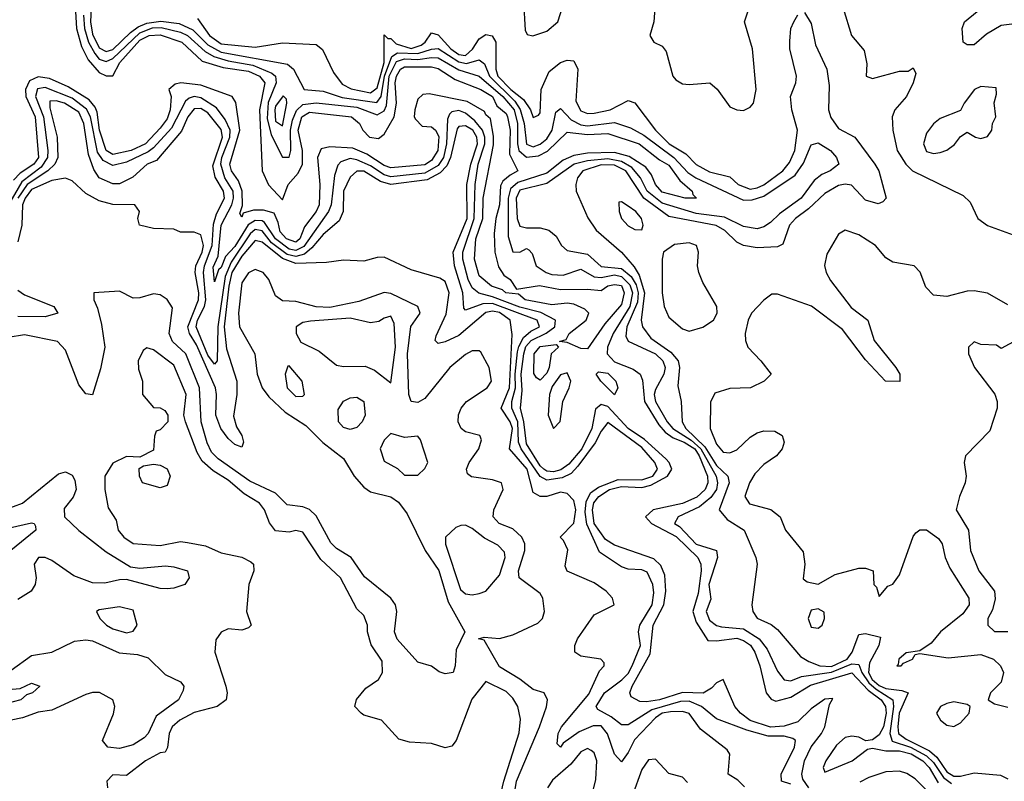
# Model space of a CAD drawing. Header units: inches. Extents: x 2380249 to 2585472, y 382747 to 546448.
# Tile 574 of 626: x 2555455 to 2558359, y 471349 to 473596. Entities that reach past the tile are written whole.
import ezdxf

# ---------------------------------------------------------------- set-up
doc = ezdxf.new("R2010")
doc.units = ezdxf.units.IN
doc.header["$MEASUREMENT"] = 0
doc.layers.add('C5457', color=7, linetype='Continuous')

msp = doc.modelspace()

# ---------------------------------------------------------------- linework, layer by layer
at = {"layer": 'C5457', "color": 4}
for points, elevation in [([(2556941.5, 473650), (2556945.9, 473565.9), (2556952.4, 473552.4), (2556968.6, 473548.6), (2557010, 473562.3), (2557042, 473590), (2557090, 473738.8)], 24), ([(2557328.2, 473630), (2557326, 473590), (2557314, 473550), (2557326, 473530), (2557350, 473518), (2557362.3, 473502.3), (2557381.6, 473430), (2557390, 473419.1), (2557410, 473406.7), (2557430, 473404.9), (2557490.3, 473410.3), (2557511.9, 473391.8), (2557550, 473339.1), (2557570, 473330.5), (2557590, 473328.7), (2557610, 473338), (2557619.6, 473350), (2557627.8, 473390), (2557616.2, 473510), (2557592.7, 473590), (2557612.7, 473650)], 24), ([(2555619.6, 473620.4), (2555622.9, 473570), (2555637.2, 473517.2), (2555657.6, 473477.6), (2555690, 473440.3), (2555710, 473430.3), (2555730, 473430.5), (2555751, 473470), (2555810, 473535.8), (2555837, 473550), (2555870, 473551.3), (2555933.1, 473530), (2555993.9, 473473.9), (2556055, 473455), (2556130, 473444.3), (2556162.6, 473430), (2556178, 473410), (2556162.2, 473330), (2556170.4, 473150), (2556189, 473109), (2556230, 473064.7), (2556247.3, 473110), (2556276.6, 473143.4), (2556289.8, 473170), (2556289.8, 473210), (2556276.8, 473270), (2556287.2, 473310), (2556310, 473323.8), (2556434, 473310), (2556458, 473290), (2556467.3, 473270), (2556486.8, 473250), (2556513.8, 473246.2), (2556530, 473258.8), (2556559.7, 473310), (2556566.2, 473350), (2556562.7, 473410), (2556566.3, 473430), (2556578.3, 473450), (2556590, 473456.8), (2556670, 473456.8), (2556690, 473452), (2556739.5, 473419.5), (2556815.5, 473390), (2556850, 473370.2), (2556862.3, 473342.3), (2556890, 473319.3), (2556893.8, 473310), (2556901.6, 473270), (2556899.6, 473199.6), (2556924.9, 473150), (2556902, 473138), (2556880.3, 473119.7), (2556873.4, 473106.6), (2556870.2, 473050), (2556859.6, 473010), (2556854.9, 472965.1), (2556856.9, 472910), (2556867, 472867), (2556883, 472843), (2556902, 472830), (2556921, 472801), (2556988.3, 472811.7), (2557050, 472800.3), (2557130, 472801.3), (2557170, 472797.1), (2557190, 472811), (2557210, 472815.4), (2557230, 472811.7), (2557238.4, 472790), (2557230, 472756.2), (2557181.2, 472698.8), (2557130, 472625.2), (2557110, 472626), (2557070, 472644), (2557047.3, 472647.3), (2557067, 472653), (2557076, 472670), (2557126, 472710), (2557134, 472730), (2557122, 472742), (2557090, 472757), (2557070, 472759.6), (2557025.1, 472754.9), (2556946, 472770), (2556926.6, 472786.6), (2556889.4, 472790), (2556879.7, 472799.7), (2556847.3, 472810), (2556810, 472840.9), (2556796.9, 472890), (2556800.7, 472950), (2556821.4, 473010), (2556822.5, 473070), (2556853.2, 473226.8), (2556853.2, 473253.2), (2556844.1, 473304.1), (2556830, 473315.3), (2556825.8, 473325.8), (2556774.6, 473354.6), (2556662.5, 473377.5), (2556644, 473376), (2556630, 473362), (2556620.5, 473330), (2556619.1, 473310), (2556622.8, 473302.8), (2556642, 473282), (2556670, 473280.5), (2556682, 473270), (2556691.3, 473251.3), (2556688.8, 473210), (2556670, 473181), (2556650, 473167.9), (2556550, 473159.3), (2556530, 473166.3), (2556479.4, 473199.4), (2556437.5, 473217.5), (2556370, 473221.7), (2556344.9, 473215.1), (2556333.4, 473190), (2556340.3, 473110), (2556339, 473050), (2556330.2, 473030), (2556295.2, 472984.8), (2556281.3, 472950), (2556270, 472939.8), (2556242.6, 472950), (2556223.1, 472970), (2556218, 472998), (2556206, 473026), (2556174.5, 473034.5), (2556145.3, 473034.8), (2556114.6, 473025.4), (2556110, 473014), (2556104.2, 473024.2), (2556112.1, 473047.9), (2556111, 473090), (2556100.6, 473120.6), (2556080.4, 473150), (2556074.7, 473170), (2556104.6, 473270), (2556092.5, 473352.5), (2556082, 473370), (2555990, 473403.1), (2555930.3, 473409.7), (2555914.2, 473405.8), (2555894.8, 473390), (2555901.6, 473370), (2555899.2, 473330), (2555890, 473303.5), (2555870, 473276), (2555826, 473230), (2555784, 473210), (2555730, 473198.8), (2555709.9, 473210), (2555690.8, 473270), (2555683.9, 473323.9), (2555678.1, 473338.1), (2555659.8, 473359.8), (2555598.7, 473398.7), (2555543.2, 473423.2), (2555510, 473428.2), (2555484.2, 473415.8), (2555472.5, 473390), (2555473.7, 473370), (2555501, 473310), (2555510.8, 473190), (2555497.5, 473170), (2555456.8, 473143.2), (2555437.2, 473122.8)], 4), ([(2555665.8, 473630), (2555663.9, 473590), (2555670, 473554), (2555690, 473513.6), (2555710, 473502.5), (2555730, 473508.8), (2555781.9, 473558.1), (2555805, 473575), (2555830, 473586), (2555872, 473592), (2555925.4, 473585.4), (2555966.2, 473566.2), (2556010, 473522.6), (2556050, 473500.6), (2556245.4, 473465.4), (2556262.4, 473450), (2556294, 473390), (2556350, 473385.2), (2556406.6, 473366.6), (2556508.2, 473351.8), (2556521, 473370), (2556531, 473430), (2556552.5, 473487.5), (2556570, 473498.9), (2556630, 473496.5), (2556670, 473509.5), (2556690, 473511.1), (2556750, 473471.7), (2556773.3, 473466.7), (2556810, 473478), (2556826.1, 473466.1), (2556840.7, 473430), (2556916.1, 473356.1), (2556931.6, 473331.6), (2556943.3, 473290), (2556950, 473229), (2556970, 473221.6), (2556990, 473229.3), (2557010, 473244.7), (2557025.8, 473270), (2557036.6, 473323.4), (2557050, 473334.8), (2557081.3, 473301.3), (2557110, 473286.4), (2557130, 473283.5), (2557210, 473292.8), (2557257.1, 473277.2), (2557295.8, 473255.8), (2557384.9, 473190), (2557426.1, 473146), (2557449.5, 473129.5), (2557590, 473063.9), (2557615.2, 473064.8), (2557650, 473075.9), (2557742.6, 473137.4), (2557766.9, 473173.1), (2557790, 473226.8), (2557810, 473233.4), (2557846.8, 473210), (2557864, 473190), (2557870.7, 473170), (2557846, 473150), (2557820.6, 473139.4), (2557798, 473122), (2557760.3, 473070), (2557696.3, 473023.7), (2557670, 472998.4), (2557650, 472985.6), (2557630, 472979.7), (2557590, 472985.7), (2557534.2, 473014.2), (2557450, 473024.1), (2557350, 473055.2), (2557305.9, 473090), (2557286.5, 473130), (2557260.5, 473160.5), (2557230, 473178.2), (2557190, 473185.9), (2557130, 473180.4), (2557090.3, 473170), (2557010, 473113), (2556930, 473093.2), (2556919.8, 473070), (2556922.5, 473010), (2556930, 472987.2), (2556950, 472982), (2556990, 472982.3), (2557015.8, 472975.8), (2557037.8, 472957.7), (2557053.4, 472930), (2557070, 472915.5), (2557130, 472904.2), (2557170, 472868.2), (2557230, 472862.4), (2557258.8, 472838.8), (2557273.9, 472813.9), (2557279.7, 472790), (2557277.3, 472762.7), (2557246.2, 472690), (2557242.7, 472662.6), (2557250, 472648), (2557330, 472610.2), (2557352.4, 472590), (2557359.1, 472570), (2557354.9, 472550), (2557330, 472505.2), (2557327, 472490), (2557330.2, 472470), (2557364.6, 472410), (2557381.8, 472390), (2557435.8, 472355.8), (2557463.7, 472330), (2557509.5, 472250), (2557513.2, 472230), (2557510.2, 472210), (2557493.9, 472186.1), (2557460.7, 472159.2), (2557397.3, 472130), (2557386.4, 472110), (2557400.9, 472100.9), (2557450, 472048.4), (2557510.6, 472030), (2557513.4, 472010), (2557487.9, 471930), (2557493.7, 471886.3), (2557479.5, 471850), (2557490, 471824.9), (2557510, 471808.9), (2557524.9, 471804.9), (2557590, 471799.1), (2557636.4, 471770), (2557659.4, 471739.4), (2557690, 471674), (2557710, 471648.2), (2557730, 471645.3), (2557761.1, 471658.9), (2557850, 471671.4), (2557910, 471695.8), (2557930, 471693.4), (2557939.4, 471670), (2557959.6, 471639.7), (2557980.8, 471620.8), (2558030.2, 471590), (2558032.5, 471570), (2558022, 471490), (2558028.1, 471468.1), (2558082.9, 471450), (2558130, 471424), (2558150, 471405), (2558180.3, 471360.3), (2558203.2, 471343.2)], 12), ([(2557884, 473630), (2557908.7, 473550), (2557945.9, 473505.8), (2557953.4, 473466.6), (2557952, 473430), (2557970, 473422.8), (2558050, 473444.7), (2558075.3, 473444.7), (2558090, 473454), (2558098, 473438), (2558090.8, 473410), (2558071, 473370), (2558036.3, 473330), (2558028.7, 473310), (2558030.4, 473270), (2558043.6, 473210), (2558069.1, 473170), (2558088.8, 473150), (2558237.8, 473077.8), (2558258.2, 473058.2), (2558281.6, 473010), (2558310, 472988.9), (2558418, 472950)], 24), ([(2558730, 473628.7), (2558673.8, 473566.2), (2558630, 473534), (2558590, 473535.3), (2558549, 473569), (2558510, 473588), (2558470, 473582), (2558450, 473589), (2558430, 473589.2), (2558350, 473579), (2558306.4, 473553.6), (2558270, 473522), (2558250, 473522), (2558238, 473530), (2558235.3, 473570), (2558242, 473590), (2558279.3, 473620.7)], 24), ([(2555643.1, 473610), (2555646.1, 473570), (2555658.3, 473530), (2555676.6, 473496.6), (2555690, 473479.8), (2555710, 473473), (2555730, 473481.7), (2555810, 473557.8), (2555847.5, 473572.5), (2555873, 473573), (2555930, 473559.8), (2555950, 473550.1), (2556002.7, 473502.7), (2556028, 473488), (2556070, 473475.1), (2556142.6, 473462.6), (2556198.7, 473438.7), (2556210.2, 473430), (2556211.8, 473410), (2556188.3, 473351.7), (2556185.1, 473305.1), (2556197, 473256.9), (2556230, 473190.6), (2556250, 473190.8), (2556254.8, 473210), (2556253.7, 473270), (2556259.7, 473300.3), (2556271.7, 473328.3), (2556290, 473345.7), (2556330, 473351.5), (2556450, 473338.3), (2556510, 473315.6), (2556530, 473327.9), (2556537.1, 473343), (2556545.3, 473430), (2556567.1, 473472.9), (2556590, 473481), (2556630, 473478.7), (2556670, 473484.7), (2556690, 473483.9), (2556750, 473448.7), (2556810, 473429.3), (2556880.7, 473370), (2556913.3, 473330), (2556923.8, 473290), (2556923.4, 473230), (2556927.5, 473210), (2556950, 473190.9), (2556985.6, 473194.4), (2557012, 473208), (2557070, 473264.4), (2557130, 473257.3), (2557190, 473260.7), (2557282.4, 473230), (2557342.7, 473182.7), (2557370, 473167), (2557402, 473122), (2557439.1, 473090), (2557440.5, 473080.5), (2557451, 473070), (2557418, 473070), (2557350, 473087), (2557330, 473109.7), (2557318.8, 473138.8), (2557301.5, 473161.5), (2557253, 473193), (2557210, 473204.3), (2557130, 473202.6), (2557090, 473196), (2557058.2, 473181.8), (2557010, 473143.9), (2556924.1, 473115.9), (2556903.1, 473096.9), (2556896.2, 473070), (2556896.3, 472956.3), (2556910, 472911), (2556930, 472910.8), (2556950, 472921), (2556957.3, 472917.3), (2556966.8, 472906.8), (2556978.4, 472870), (2557008.2, 472850), (2557024.9, 472844.9), (2557057.7, 472842.3), (2557110, 472860.2), (2557150, 472837.7), (2557170, 472835.5), (2557210, 472843.3), (2557230, 472838.8), (2557254.5, 472814.5), (2557262.4, 472790), (2557254.9, 472750), (2557205.8, 472670), (2557189.2, 472630), (2557188, 472610), (2557210, 472587.2), (2557264.9, 472564.9), (2557285.5, 472550), (2557292.6, 472532.6), (2557298, 472470), (2557340.8, 472400.8), (2557359.4, 472379.4), (2557382.4, 472362.4), (2557414.7, 472350), (2557446, 472330), (2557459.6, 472310), (2557484.1, 472250), (2557485, 472230), (2557477.1, 472210), (2557452.1, 472187.9), (2557410, 472169), (2557324, 472150), (2557301.1, 472130), (2557318.8, 472110), (2557391.7, 472071.7), (2557455, 472010), (2557463.8, 471990), (2557465, 471970), (2557456.5, 471903.5), (2557440.2, 471850), (2557450, 471818.7), (2557484.4, 471764.4), (2557510, 471763.2), (2557570, 471771.5), (2557590, 471765), (2557610.6, 471750.6), (2557623.5, 471730), (2557637.8, 471690), (2557657.1, 471610), (2557671.9, 471591.8), (2557685.7, 471585.7), (2557730, 471597.8), (2557787.6, 471632.4), (2557910, 471669.2), (2557958, 471618), (2557995.6, 471590), (2558008.4, 471570), (2558010.6, 471550), (2558003, 471510), (2557990, 471486), (2557970, 471471.3), (2557951.2, 471468.9), (2557930, 471479.7), (2557910, 471482), (2557890, 471478), (2557864.3, 471455.7), (2557833, 471410), (2557825.3, 471390), (2557830, 471376), (2557910.6, 471409.4), (2557955.8, 471444.2), (2557970, 471447), (2558010, 471439.2), (2558050, 471439.5), (2558084.2, 471430), (2558118.9, 471410), (2558137.2, 471390), (2558164.5, 471344.5)], 8), ([(2555980, 473600), (2556015.5, 473550), (2556050, 473525.3), (2556150, 473514.9), (2556230, 473527.7), (2556330, 473523), (2556348.5, 473508.5), (2556380.8, 473440.8), (2556406.6, 473406.6), (2556432.8, 473392.8), (2556490, 473380.1), (2556510, 473394.9), (2556529.9, 473470), (2556530, 473552), (2556541.3, 473541.3), (2556550, 473541.3), (2556565.6, 473525.6), (2556610, 473511.7), (2556639.2, 473520.8), (2556650.8, 473530), (2556670, 473557.6), (2556690, 473552), (2556727.3, 473510), (2556750, 473494), (2556770, 473491), (2556791, 473509), (2556810, 473540.3), (2556830, 473552.7), (2556848.8, 473548.8), (2556859.6, 473530), (2556859.5, 473450), (2556865.7, 473430), (2556903.9, 473390), (2556941, 473361), (2556961.7, 473330), (2556970, 473307.3), (2556985.6, 473314.4), (2556990, 473322), (2556993.3, 473390), (2557016.4, 473443.6), (2557050, 473470.4), (2557070, 473477.1), (2557090, 473474.8), (2557101.3, 473450), (2557095.6, 473355.6), (2557110, 473327.4), (2557130, 473319.6), (2557150, 473320.8), (2557197.2, 473330), (2557250, 473358), (2557270, 473350.8), (2557330.4, 473270), (2557370.3, 473230), (2557420.1, 473200.1), (2557450, 473169.1), (2557490, 473147.5), (2557550, 473132.7), (2557574, 473110), (2557610, 473096.8), (2557630, 473099.8), (2557650, 473109.4), (2557705.6, 473150), (2557725.4, 473174.6), (2557741, 473210), (2557749, 473270), (2557732.4, 473330), (2557728.3, 473370), (2557744.2, 473410), (2557746.6, 473430), (2557726.9, 473510), (2557726.7, 473533.3), (2557729.7, 473570), (2557738, 473590), (2557750, 473611)], 16), ([(2557770, 473618), (2557790, 473584.7), (2557802.6, 473522.6), (2557835.8, 473450), (2557842.3, 473402.3), (2557840.8, 473330), (2557847.3, 473307.3), (2557870, 473275.8), (2557918, 473250), (2557977.8, 473170), (2557988.8, 473150), (2558010.6, 473070), (2558001.4, 473058.6), (2557987.3, 473052.7), (2557950, 473064.2), (2557908.1, 473108.2), (2557890, 473111), (2557870, 473107.1), (2557830, 473083.1), (2557782.1, 473037.9), (2557743.7, 473010), (2557726, 472990), (2557706.2, 472933.8), (2557690, 472926), (2557630, 472923.5), (2557590, 472929.7), (2557570, 472939.7), (2557534.7, 472974.7), (2557509.2, 472989.2), (2557370, 473015.9), (2557296.1, 473070), (2557243.2, 473150), (2557210, 473166.7), (2557170, 473168.4), (2557116, 473150), (2557100.3, 473130), (2557095.3, 473110), (2557097, 473090), (2557131.3, 473011.3), (2557155.2, 472975.2), (2557230, 472910.3), (2557267.3, 472867.3), (2557282.3, 472842.3), (2557297.6, 472790), (2557288.3, 472710), (2557292.4, 472690), (2557316.3, 472656.3), (2557375.8, 472615.8), (2557397.6, 472590), (2557400.9, 472570), (2557396.5, 472516.5), (2557406.4, 472470), (2557408.9, 472410), (2557419.7, 472390), (2557475.6, 472335.6), (2557510, 472281.4), (2557543.6, 472250), (2557547.3, 472230), (2557518, 472150), (2557541.6, 472121.6), (2557592.2, 472090), (2557626.4, 472010), (2557630.3, 471990), (2557614.7, 471870), (2557617.3, 471850), (2557630, 471830.4), (2557671.6, 471811.6), (2557690, 471797.4), (2557757.9, 471717.8), (2557782.3, 471702.3), (2557814.8, 471690), (2557850, 471688.4), (2557895.7, 471710), (2557910.7, 471730), (2557930, 471782), (2557950, 471785.5), (2557994.4, 471774.4), (2557989.1, 471750), (2557961.2, 471698.8), (2557958.9, 471670), (2557969.3, 471649.3), (2557990, 471632.2), (2558010, 471623.3), (2558057.3, 471617.3), (2558075.8, 471610), (2558049.3, 471550.7), (2558044.7, 471510), (2558047.5, 471490), (2558070, 471473.4), (2558138.7, 471438.7), (2558160.5, 471420.5), (2558190, 471377.5), (2558210, 471363.9), (2558230, 471364.1), (2558270, 471374.6), (2558347.6, 471367.6), (2558370, 471356.9)], 16), ([(2557782.7, 471330), (2557764.9, 471355.1), (2557762.5, 471370), (2557769.8, 471410), (2557789.1, 471450.9), (2557819.7, 471490), (2557829.8, 471510), (2557844.1, 471575.9), (2557853.1, 471593.1), (2557830, 471591.3), (2557790, 471563.1), (2557750, 471524.2), (2557710, 471512.3), (2557670, 471509.2), (2557610, 471528.3), (2557581.5, 471550), (2557564.5, 471570), (2557530, 471649.2), (2557510, 471639.3), (2557495.9, 471624.1), (2557471.1, 471608.9), (2557410, 471611.6), (2557342, 471590), (2557303.7, 471583.7), (2557284.5, 471584.5), (2557258.4, 471598.4), (2557254.7, 471610), (2557261.5, 471630), (2557314.5, 471725.5), (2557323.7, 471810), (2557355, 471870), (2557361.4, 471910), (2557357.9, 471957.9), (2557346.3, 471986.4), (2557325.5, 472005.5), (2557210, 472045.8), (2557183.1, 472063.1), (2557150, 472109.7), (2557144.9, 472150), (2557149.1, 472170.9), (2557163.4, 472190), (2557195.1, 472210), (2557230, 472218.8), (2557290, 472215.7), (2557316.6, 472223.4), (2557365.6, 472250), (2557378.5, 472270), (2557371.2, 472290), (2557361, 472301), (2557297.9, 472357.9), (2557249.9, 472389.9), (2557190, 472455.1), (2557170, 472461.3), (2557153.1, 472446.9), (2557143, 472390), (2557113.2, 472330), (2557075.1, 472284.9), (2557051.3, 472268.7), (2557030, 472262.1), (2557010, 472264.4), (2557001.6, 472270), (2556990, 472280.2), (2556950, 472345.1), (2556942.6, 472410), (2556932.1, 472450), (2556937.6, 472502.4), (2556934.6, 472550), (2556942.4, 472610), (2556948.2, 472631.8), (2556963.7, 472650), (2557008.4, 472671.6), (2557033.3, 472690), (2557035.8, 472710), (2556992.3, 472732.3), (2556930, 472748.4), (2556850, 472779.1), (2556809.2, 472789.2), (2556790, 472805.7), (2556777.7, 472830), (2556761.9, 472890), (2556761.9, 472910), (2556795.8, 473010), (2556798.6, 473110), (2556807.8, 473170), (2556826.8, 473230), (2556826.7, 473250), (2556820.5, 473270), (2556797.5, 473297.5), (2556770, 473320.7), (2556750, 473328), (2556730, 473324.4), (2556722.6, 473317.4), (2556717.3, 473302.7), (2556714.2, 473230), (2556704.8, 473190), (2556690, 473166.1), (2556650, 473143.4), (2556550, 473132.7), (2556530, 473138.2), (2556490, 473165.4), (2556450, 473182.8), (2556430, 473187.2), (2556402.9, 473177.1), (2556393.2, 473166.8), (2556383.5, 473136.5), (2556373.8, 473050), (2556366.3, 473030), (2556292.9, 472927.1), (2556270, 472915.3), (2556250, 472919.7), (2556209.4, 472949.4), (2556177.7, 472997.7), (2556170, 473002.8), (2556150, 473003.6), (2556128.8, 472991.2), (2556090, 472926.8), (2556062.8, 472897.2), (2556050, 472865.1), (2556042, 472858), (2556030, 472822.7), (2556025.8, 472865.8), (2556041.1, 472898.9), (2556049.4, 472990), (2556080.8, 473050), (2556086.3, 473070), (2556085, 473090), (2556059.9, 473130), (2556048.3, 473170), (2556051.6, 473190), (2556075.3, 473250), (2556075.9, 473270), (2556061.6, 473301.6), (2556036.2, 473336.2), (2555990, 473366.1), (2555970, 473369.8), (2555955.2, 473364.8), (2555944.5, 473355.5), (2555903.2, 473276.8), (2555850, 473218.6), (2555834, 473206), (2555770, 473175.6), (2555730, 473166.6), (2555701.1, 473181.1), (2555685.3, 473205.3), (2555663.7, 473310), (2555652.8, 473332.8), (2555610, 473365.2), (2555530, 473396.5), (2555507.6, 473392.4), (2555501.9, 473370), (2555525.8, 473310), (2555538.5, 473210), (2555537, 473190), (2555518.9, 473161.1), (2555461.7, 473118.3), (2555422.3, 473050)], 8), ([(2557730, 471340.7), (2557702, 471350), (2557701.2, 471370), (2557740.5, 471450), (2557742.9, 471470), (2557736, 471475.9), (2557710, 471482), (2557662.3, 471482.3), (2557599.6, 471499.6), (2557510, 471534), (2557466.6, 471570), (2557430, 471585.6), (2557404.7, 471584.7), (2557319.6, 471560.4), (2557250, 471515.6), (2557230, 471516.2), (2557199.9, 471539.9), (2557160.7, 471560.7), (2557155.6, 471570), (2557179.7, 471610), (2557231.1, 471648.9), (2557250, 471667.7), (2557261.8, 471690), (2557285.8, 471750), (2557280.4, 471790), (2557284, 471810), (2557320.4, 471870), (2557325.4, 471905.4), (2557323, 471930), (2557306, 471966), (2557290, 471973), (2557250, 471975.6), (2557230, 471982), (2557165.5, 472025.5), (2557127.6, 472107.6), (2557123.3, 472143.3), (2557126.1, 472173.9), (2557139.2, 472200.8), (2557162.6, 472217.4), (2557220.7, 472239.3), (2557290, 472238.6), (2557322.6, 472250), (2557336.8, 472270), (2557328.7, 472290), (2557290, 472333.8), (2557190, 472408.2), (2557170, 472382.4), (2557152.5, 472347.5), (2557101.2, 472278.8), (2557082.2, 472257.8), (2557055.2, 472244.8), (2557010, 472238), (2556990, 472248.7), (2556934, 472330), (2556926, 472350), (2556924.2, 472410), (2556906.5, 472450), (2556907.1, 472470), (2556917.5, 472510), (2556916.9, 472550), (2556923.9, 472616.1), (2556927.4, 472632.6), (2556941.3, 472658.7), (2556963, 472677), (2556988, 472690), (2556981.3, 472710), (2556850, 472759.4), (2556821.6, 472758.4), (2556770, 472739.3), (2556765.1, 472745.1), (2556762.5, 472790), (2556738, 472870), (2556733.6, 472910), (2556775.5, 473010), (2556773.6, 473110), (2556785.9, 473170), (2556805.5, 473230), (2556803.9, 473250), (2556791.4, 473270), (2556770, 473283.5), (2556750, 473281.3), (2556745.9, 473274.1), (2556725.9, 473190), (2556715.3, 473164.8), (2556695.9, 473144.1), (2556656.6, 473123.4), (2556550, 473110.4), (2556519.1, 473119.1), (2556470, 473149.7), (2556450, 473149.6), (2556430, 473132), (2556410.7, 473090.7), (2556409.1, 473030.9), (2556397.2, 473002.8), (2556350, 472963), (2556317.1, 472923), (2556295.1, 472904.9), (2556270, 472897.6), (2556244, 472904), (2556198.4, 472938.4), (2556170, 472973.8), (2556150, 472977), (2556135.4, 472964.6), (2556078.8, 472881.2), (2556061.7, 472838.3), (2556039.3, 472690), (2556037.6, 472590), (2556030, 472579.5), (2556010, 472606.6), (2555976.1, 472690), (2555979.9, 472710), (2556000.2, 472750), (2556004.1, 472770), (2555997.5, 472850), (2556000.4, 472870), (2556023, 472930), (2556026.9, 472993.1), (2556036.2, 473023.8), (2556059.4, 473070), (2556056.8, 473090), (2556032, 473132), (2556024.8, 473164.8), (2556053.7, 473250), (2556050, 473272.3), (2556010, 473322), (2555990, 473334.2), (2555970, 473332.9), (2555951.5, 473310), (2555932.5, 473267.5), (2555859.1, 473180.9), (2555831.3, 473170), (2555788.6, 473131.5), (2555750, 473112.3), (2555730, 473112), (2555690, 473129.4), (2555674.1, 473154.1), (2555658.4, 473198.4), (2555644.8, 473290), (2555630, 473323.5), (2555587.3, 473350), (2555562.9, 473357.1), (2555544.5, 473355.6), (2555543.8, 473336.2), (2555565.8, 473250), (2555567.5, 473190), (2555559, 473170), (2555538.8, 473150), (2555477, 473110), (2555450, 473069.8)], 12), ([(2557592.6, 471332.6), (2557572.9, 471352.9), (2557545.1, 471370), (2557549.5, 471429.5), (2557542, 471442), (2557462.9, 471502.9), (2557429.7, 471549.7), (2557410, 471555.3), (2557374.4, 471554.4), (2557350, 471549.8), (2557330, 471536.5), (2557268.1, 471471.9), (2557250, 471434), (2557230, 471407), (2557210, 471429.4), (2557189.3, 471489.3), (2557170, 471513.3), (2557147, 471513), (2557104.9, 471495.1), (2557058.5, 471461.5), (2557050, 471449.7), (2557040.1, 471460.1), (2557043.7, 471490), (2557053.1, 471510), (2557133.8, 471606.2), (2557164.9, 471675.1), (2557179, 471690), (2557179, 471699), (2557169.2, 471709.2), (2557110, 471718.7), (2557092.3, 471730), (2557092.8, 471750), (2557100.4, 471770), (2557150, 471840.5), (2557208.7, 471870), (2557204, 471890), (2557185.2, 471910), (2557150, 471934.5), (2557070, 471969.6), (2557063.9, 471983.9), (2557071.9, 472031.9), (2557059.3, 472059.3), (2557049.2, 472070), (2557090, 472110.8), (2557095.8, 472150), (2557090, 472178), (2557070, 472198.4), (2557050, 472202), (2557010.4, 472189.6), (2556990.4, 472189.6), (2556970, 472200.9), (2556951.6, 472270), (2556900.3, 472330), (2556908.5, 472390), (2556901.8, 472410), (2556875.5, 472450), (2556899.7, 472510), (2556908, 472668), (2556901.6, 472710), (2556870, 472732.2), (2556850, 472736.5), (2556830, 472732.2), (2556750, 472664.8), (2556710, 472645.4), (2556690, 472640.9), (2556680.9, 472650), (2556683.6, 472663.6), (2556712.7, 472727.3), (2556722.2, 472790), (2556710, 472823.7), (2556694.1, 472834.2), (2556610, 472858.4), (2556530, 472895.8), (2556510, 472895.1), (2556470, 472884.2), (2556410, 472887), (2556359.9, 472880.1), (2556270, 472876.9), (2556230, 472891.9), (2556170, 472940.2), (2556150, 472944.6), (2556110, 472898.8), (2556081.2, 472850), (2556071.9, 472810), (2556058.3, 472690), (2556065.2, 472625.2), (2556096, 472530), (2556096.2, 472490), (2556086.4, 472426.4), (2556094.7, 472394.7), (2556110.6, 472369.4), (2556115.5, 472350), (2556110, 472335.3), (2556090, 472342.9), (2556070, 472360.7), (2556048.2, 472390), (2556034.2, 472430), (2556035.9, 472490), (2556032.4, 472510), (2555976.8, 472636.8), (2555956.3, 472670), (2555951.1, 472690), (2555982.2, 472770), (2555983.6, 472790), (2555972.5, 472850), (2555974.9, 472870), (2555993.2, 472910), (2555997.3, 472930), (2555990, 472962), (2555970, 472969.6), (2555930, 472969.6), (2555910, 472978), (2555850, 472980.5), (2555808.7, 472990), (2555804, 473010), (2555809, 473030), (2555795.3, 473050), (2555730, 473051.1), (2555690, 473061.5), (2555650, 473083.5), (2555610, 473121.3), (2555590, 473128.5), (2555550, 473122.2), (2555490, 473095.2), (2555471, 473070), (2555463.2, 473050), (2555461.9, 472990), (2555450, 472940.9)], 16), ([(2558370, 472754.7), (2558310, 472789.7), (2558270, 472796), (2558250, 472795.1), (2558190, 472779.7), (2558150, 472783.6), (2558127.5, 472807.5), (2558111.2, 472851.2), (2558093.2, 472870), (2558030, 472880.5), (2558010, 472894), (2557979.5, 472930), (2557930, 472962), (2557890, 472975.1), (2557870, 472963.7), (2557835.8, 472904.2), (2557829, 472871), (2557834.3, 472850), (2557846.8, 472826.8), (2557907.1, 472747.1), (2557956.3, 472710), (2557975.5, 472650), (2558038.8, 472570), (2558050.8, 472550), (2558051.2, 472528.9), (2558009, 472530), (2557950, 472593.2), (2557882, 472682), (2557790.8, 472750.8), (2557690, 472787), (2557673.7, 472786.3), (2557650, 472769.2), (2557614, 472730), (2557604, 472710), (2557594.9, 472670), (2557595.8, 472650), (2557603.1, 472630), (2557641.3, 472590), (2557671.3, 472550), (2557651.3, 472530), (2557610.3, 472509.7), (2557550, 472508.4), (2557505.5, 472494.5), (2557492.4, 472467.6), (2557491.4, 472390), (2557510, 472344.2), (2557530, 472320.2), (2557550, 472318.8), (2557570, 472327.3), (2557610, 472364.2), (2557630, 472377), (2557650, 472383.1), (2557682.4, 472382.4), (2557704, 472370), (2557710.4, 472350), (2557703.8, 472330), (2557687.7, 472310), (2557650, 472284.4), (2557623.8, 472256.2), (2557607.3, 472230), (2557594, 472190), (2557607.8, 472167.8), (2557671.1, 472151.1), (2557698.4, 472130), (2557714, 472090), (2557765.8, 472025.8), (2557771.3, 471990), (2557766.4, 471946.4), (2557778, 471938), (2557810, 471931.3), (2557860.2, 471959.8), (2557930, 471978), (2557950, 471978), (2557972, 471970), (2557974, 471930), (2557982, 471922), (2557990, 471894), (2558015.3, 471924.7), (2558030, 471931.3), (2558050, 471958), (2558090, 472072), (2558098, 472082), (2558110, 472091.3), (2558130, 472090.8), (2558165.5, 472065.5), (2558175.5, 472050), (2558184.9, 472010), (2558198.3, 471978.3), (2558254.4, 471890), (2558255.8, 471870), (2558236.4, 471843.6), (2558170.6, 471790), (2558143, 471757), (2558110, 471734), (2558070, 471728.7), (2558047.7, 471710), (2558046.4, 471693.6), (2558042, 471690), (2558055.3, 471690), (2558062, 471698), (2558088.7, 471710), (2558096.4, 471723.6), (2558110, 471726), (2558193.2, 471713.2), (2558290, 471723.1), (2558327.7, 471710), (2558348.2, 471690), (2558356.4, 471670), (2558350, 471642), (2558318, 471610), (2558312, 471590), (2558330, 471578), (2558370, 471568)], 24), ([(2556910.6, 471289.4), (2556920.6, 471350), (2556988.5, 471510), (2557009.4, 471569.4), (2557011.8, 471590), (2557002, 471610), (2556970, 471619.6), (2556930.6, 471650.7), (2556870, 471687.1), (2556825.6, 471765.6), (2556808.7, 471770), (2556825.6, 471774.4), (2556870.4, 471770.4), (2556910, 471780.9), (2556983.9, 471816.1), (2556997.6, 471830), (2557003.1, 471850), (2556998.5, 471890), (2556990, 471903.6), (2556928, 471950), (2556926.2, 471970), (2556945.6, 472030), (2556945.1, 472050), (2556936, 472070), (2556910, 472093.7), (2556869.4, 472110), (2556851.8, 472130), (2556853.6, 472150), (2556881.3, 472210), (2556876.2, 472230), (2556850, 472239.1), (2556787.6, 472247.6), (2556776.5, 472256.5), (2556772.7, 472270), (2556780.7, 472290), (2556809.6, 472330), (2556817.1, 472357.1), (2556812.3, 472370), (2556770, 472380.5), (2556757.6, 472390), (2556748.5, 472410), (2556749.8, 472430.2), (2556757.6, 472450), (2556772.6, 472470), (2556834.3, 472510), (2556847.2, 472530), (2556839.8, 472570), (2556815, 472615), (2556810, 472619.7), (2556790, 472619.2), (2556770, 472608.6), (2556723.6, 472570), (2556650, 472478.3), (2556630, 472466.6), (2556610, 472469.6), (2556603.1, 472490), (2556599.1, 472610), (2556609.1, 472690.9), (2556636.9, 472730), (2556629.4, 472750), (2556550, 472788.5), (2556530, 472791), (2556455.6, 472764.4), (2556370, 472747.2), (2556330, 472748.9), (2556270, 472764.8), (2556230, 472767.3), (2556210, 472781.2), (2556189.7, 472830), (2556173.3, 472850), (2556150, 472859.1), (2556130, 472849.7), (2556110, 472819.6), (2556100.4, 472730), (2556103.2, 472690), (2556149, 472610), (2556156.1, 472550), (2556170.3, 472510), (2556190, 472483.7), (2556238, 472438), (2556299.3, 472399.3), (2556348.9, 472348.9), (2556410, 472302), (2556442, 472250), (2556470, 472217), (2556490, 472203.1), (2556550, 472188.5), (2556573, 472173), (2556598.3, 472138.3), (2556651.4, 472030), (2556691.4, 471971.4), (2556719.1, 471879.1), (2556767.7, 471790), (2556742.8, 471737.3), (2556739.3, 471690), (2556733.4, 471670), (2556710, 471666.6), (2556692.5, 471672.5), (2556670, 471688.7), (2556630, 471701.2), (2556568.9, 471768.9), (2556560.5, 471790), (2556567.8, 471850), (2556563.6, 471870), (2556549.6, 471890), (2556472.2, 471952.2), (2556433.3, 472010), (2556390, 472036), (2556372.5, 472052.5), (2556330, 472132.9), (2556310, 472151.6), (2556290, 472158.9), (2556244.5, 472164.5), (2556210, 472199.2), (2556134.5, 472234.5), (2556040.3, 472300.3), (2556020.8, 472320.8), (2556008.1, 472348.1), (2555991, 472410), (2555985.2, 472510), (2555945, 472610), (2555906.3, 472646.4), (2555896.5, 472670), (2555906, 472746), (2555890.7, 472770.7), (2555870, 472784.2), (2555850, 472787.8), (2555810, 472775.6), (2555790, 472774.5), (2555750, 472795.1), (2555674, 472790), (2555674, 472770), (2555685.1, 472745.1), (2555697.1, 472697.1), (2555706, 472630), (2555693.8, 472566.2), (2555670.4, 472489.6), (2555650, 472492.7), (2555630, 472519.3), (2555590, 472620.9), (2555566.7, 472646.7), (2555470, 472666.3), (2555421.7, 472658.3)], 24), ([(2555450, 472798.2), (2555470, 472784.8), (2555556.4, 472750), (2555567.7, 472730), (2555530, 472719.8), (2555450, 472720.7)], 16), ([(2558410, 472659), (2558350, 472626), (2558336.4, 472636.4), (2558290, 472638), (2558270, 472646), (2558254, 472630), (2558254, 472610), (2558271.3, 472570), (2558331, 472491), (2558338, 472470), (2558338, 472450), (2558316.8, 472383.2), (2558244.7, 472310), (2558241, 472290), (2558246.8, 472250), (2558244, 472230), (2558227.3, 472190), (2558217.3, 472150), (2558253.4, 472090), (2558259.1, 472030), (2558284.4, 471970), (2558330.4, 471910), (2558332.2, 471887.8), (2558324.7, 471855.3), (2558310.8, 471830), (2558311, 471810), (2558330, 471791), (2558370, 471790.8)], 28), ([(2556850.9, 471210.9), (2556883.1, 471350), (2556928.1, 471491.8), (2556932.7, 471532.7), (2556924.2, 471570), (2556910, 471594.5), (2556890, 471614), (2556830, 471644), (2556788.9, 471591.1), (2556743, 471470), (2556730, 471452.7), (2556710, 471447.6), (2556670, 471460.7), (2556604.7, 471464.7), (2556573.6, 471473.6), (2556522, 471530), (2556470, 471544), (2556462, 471550), (2556444, 471570), (2556449, 471591), (2556476, 471624), (2556514, 471650), (2556525.2, 471670), (2556524, 471704), (2556492, 471752), (2556481.2, 471790), (2556481.2, 471810), (2556470, 471838), (2556450, 471858), (2556401.2, 471950), (2556343.3, 472003.3), (2556290, 472084), (2556270, 472089), (2556250, 472084), (2556210, 472088), (2556191.6, 472111.6), (2556177, 472150), (2556162.7, 472170), (2556117.3, 472197.4), (2556070, 472238), (2556025.6, 472265.6), (2555993.5, 472293.5), (2555979.2, 472319.2), (2555944, 472410), (2555939, 472430), (2555946.6, 472490), (2555910, 472577.2), (2555850, 472622), (2555830, 472628), (2555819.6, 472620.4), (2555804.7, 472590), (2555805.4, 472565.4), (2555818, 472530), (2555818, 472490), (2555850, 472452), (2555870, 472451.3), (2555883.6, 472443.6), (2555892, 472430), (2555892, 472410), (2555870, 472386), (2555858, 472382), (2555852.7, 472367.3), (2555850, 472326), (2555810, 472306), (2555770, 472308), (2555730, 472288), (2555706, 472250), (2555706, 472210), (2555716, 472156), (2555739.6, 472119.6), (2555746, 472090), (2555762.8, 472070), (2555790, 472050.7), (2555870, 472045.3), (2555930, 472056.3), (2555950, 472054), (2556003.7, 472043.7), (2556050, 472023.8), (2556110.5, 472010.5), (2556136.8, 471996.8), (2556144.7, 471990), (2556146, 471970), (2556131, 471930), (2556124.7, 471850), (2556138, 471810), (2556130, 471802), (2556110, 471795.3), (2556070, 471799), (2556050, 471789), (2556033.4, 471766.6), (2556030.5, 471730), (2556063, 471630), (2556067.7, 471610), (2556064, 471590), (2556038, 471570), (2555970, 471552.3), (2555927.7, 471530), (2555905.5, 471510), (2555896.3, 471490), (2555891, 471449), (2555884.7, 471435.3), (2555870, 471433.2), (2555826, 471410), (2555770, 471366), (2555730, 471368), (2555712, 471350), (2555714, 471330)], 28), ([(2555410.5, 472150.5), (2555463.6, 472170), (2555570, 472256.5), (2555590, 472262), (2555598.7, 472258.7), (2555610, 472252.7), (2555618, 472238), (2555621.5, 472210), (2555612.7, 472187.3), (2555586.2, 472153.8), (2555587.1, 472130), (2555630, 472089.1), (2555710, 472026), (2555782.3, 471982.3), (2555810, 471977.6), (2555884.9, 471984.9), (2555910, 471982), (2555950.4, 471970.4), (2555954.8, 471950), (2555942, 471930), (2555910, 471919), (2555890, 471917.2), (2555870, 471918), (2555770, 471944.2), (2555750, 471944), (2555706.2, 471933.8), (2555670, 471934.8), (2555615.4, 471955.4), (2555550, 472000.5), (2555530, 472009.6), (2555510.6, 472009.4), (2555498, 471990), (2555504.2, 471950), (2555501.1, 471930), (2555488.7, 471910), (2555450, 471885.3)], 24), ([(2555390, 472089.5), (2555490, 472111.4), (2555498, 472110), (2555502, 472102), (2555503, 472090), (2555429.6, 472030.4)], 16), ([(2555430, 471677.5), (2555490, 471720.2), (2555550, 471730.3), (2555617, 471763), (2555650, 471766.5), (2555670, 471763.2), (2555748.7, 471728.7), (2555803.2, 471723.2), (2555834, 471714), (2555884.7, 471664.7), (2555930, 471643), (2555939.5, 471630), (2555937.6, 471617.6), (2555923.7, 471590), (2555858.2, 471541.8), (2555834, 471490), (2555822.8, 471477.2), (2555790, 471456.8), (2555750, 471446), (2555715.3, 471450), (2555699.3, 471470), (2555731.6, 471548.4), (2555735.6, 471570), (2555729.7, 471590), (2555691.2, 471611.2), (2555670, 471611.6), (2555650, 471605.6), (2555550, 471559.2), (2555510, 471553.2), (2555463.7, 471536.3), (2555430, 471529.7)], 24), ([(2555410, 471619.3), (2555456.8, 471623.2), (2555490, 471638.7), (2555514.8, 471630), (2555493, 471610), (2555475.8, 471604.2), (2555458.7, 471590), (2555390, 471571.6)], 16), ([(2557138.9, 471290), (2557154.7, 471354.7), (2557157, 471410), (2557150, 471433), (2557140.3, 471440.3), (2557130, 471446), (2557110, 471436.5), (2557080.3, 471399.8), (2557027.1, 471352.9), (2557011.7, 471330)], 24), ([(2557425.3, 471345.3), (2557410, 471361.1), (2557370, 471372.6), (2557330, 471414.7), (2557310, 471412.8), (2557290, 471384.5), (2557233.3, 471226.7)], 24), ([(2558164.4, 471290), (2558096.7, 471356.7), (2558072.1, 471372.2), (2558050, 471379.3), (2558010, 471376.8), (2557959.5, 471360.5), (2557933.2, 471346.8)], 8)]:
    msp.add_lwpolyline(points, dxfattribs=dict(at, elevation=elevation))
for points, elevation in [([(2558290, 473399.3), (2558271.3, 473390), (2558240.7, 473350), (2558230, 473328), (2558170, 473305.2), (2558150, 473289), (2558130, 473262), (2558120.7, 473230), (2558130, 473207.3), (2558150, 473202), (2558170, 473204.9), (2558190, 473211), (2558212.1, 473227.9), (2558230, 473252), (2558250, 473264.7), (2558274, 473250), (2558290, 473246), (2558310, 473252), (2558322, 473270), (2558324, 473290), (2558334, 473310), (2558329, 473351), (2558336.4, 473376.4), (2558335.3, 473395.3)], 28), ([(2556232, 473372), (2556210, 473340.9), (2556207.7, 473330), (2556210, 473297.3), (2556230, 473283), (2556243.6, 473350), (2556242, 473362)], 12), ([(2557230, 473059.3), (2557222, 473058), (2557223.1, 473030), (2557230.4, 473010), (2557250, 472987.7), (2557270, 472977.6), (2557290, 472976), (2557294.3, 472990), (2557289.6, 473010), (2557272.2, 473030), (2557250, 473046)], 24), ([(2557430, 472938.3), (2557386.8, 472933.2), (2557354.4, 472910), (2557350.3, 472890), (2557350.2, 472790), (2557356, 472750), (2557370, 472719.1), (2557410, 472684.4), (2557430, 472677.6), (2557470, 472689), (2557502, 472710), (2557512, 472730), (2557511.8, 472750), (2557470, 472821.2), (2557458, 472850), (2557454.3, 472870), (2557456.9, 472910), (2557451.8, 472930)], 24), ([(2556550, 472721.2), (2556530, 472716), (2556514.2, 472705.8), (2556490, 472702), (2556430, 472715.4), (2556312.7, 472707.3), (2556290, 472702.7), (2556271, 472690), (2556271, 472670), (2556284.9, 472644.9), (2556338.8, 472618.8), (2556390, 472577.3), (2556410, 472573), (2556474, 472574), (2556502, 472562), (2556550, 472524.7), (2556563.5, 472630), (2556559.6, 472699.6)], 28), ([(2556990, 472532.7), (2556979.3, 472539.3), (2556972.1, 472552.1), (2556972.3, 472610), (2556990, 472632.1), (2557038, 472638), (2557044.7, 472630), (2557022.8, 472610), (2557017, 472570), (2557010, 472553.2)], 4), ([(2556250, 472575.3), (2556246, 472574), (2556238, 472550), (2556244, 472510), (2556270, 472484.9), (2556290, 472486), (2556295.3, 472490), (2556288.7, 472530)], 28), ([(2557070, 472554.7), (2557050, 472548.5), (2557026.2, 472513.8), (2557018, 472490), (2557014.3, 472430), (2557030, 472390.6), (2557049.6, 472410.4), (2557057, 472470), (2557075.9, 472510), (2557080.3, 472530)], 8), ([(2557210, 472489.6), (2557169.3, 472530), (2557155.3, 472550), (2557162.7, 472557.3), (2557190, 472553.4), (2557213.7, 472530), (2557219.3, 472510)], 4), ([(2556430, 472387), (2556410, 472392.7), (2556395.1, 472410), (2556394.2, 472445.8), (2556410, 472470.6), (2556430, 472480.7), (2556450, 472482.8), (2556470.5, 472470), (2556474, 472430), (2556464.9, 472410), (2556450, 472392.7)], 24), ([(2556550, 472375.3), (2556530, 472355.3), (2556518, 472330), (2556530, 472294), (2556570, 472272), (2556590, 472252), (2556630, 472252), (2556650, 472272), (2556659, 472290), (2556637.2, 472357.2), (2556630, 472368), (2556590, 472364)], 28), ([(2555870, 472215.3), (2555818, 472230), (2555808.7, 472250), (2555808, 472272), (2555820.4, 472279.6), (2555850, 472284.7), (2555870, 472282), (2555890, 472271.3), (2555898.8, 472250), (2555890, 472222)], 28), ([(2556770, 472105.2), (2556756, 472104), (2556742, 472098), (2556711.3, 472070), (2556711.3, 472048.7), (2556755.2, 471915.2), (2556770, 471902), (2556790, 471899.3), (2556810, 471903), (2556830, 471910.7), (2556870, 471957.3), (2556887.3, 472010), (2556884.8, 472024.8), (2556865.8, 472045.8), (2556826.6, 472066.6), (2556790, 472095.1)], 28), ([(2555750, 471864), (2555690, 471855.3), (2555682, 471850), (2555691.3, 471830), (2555711.3, 471810), (2555730, 471798.8), (2555770, 471786.8), (2555790, 471792), (2555802, 471810), (2555790, 471854)], 28), ([(2557810, 471858), (2557790, 471854), (2557780.7, 471830), (2557790, 471804), (2557810, 471801), (2557822, 471810), (2557828.7, 471830), (2557828, 471848)], 24), ([(2558210, 471583.7), (2558190, 471578.4), (2558171, 471570), (2558158.8, 471550), (2558171, 471530), (2558190, 471514.8), (2558210, 471510.8), (2558230, 471522), (2558256, 471550), (2558259, 471570), (2558250, 471576)], 24)]:
    msp.add_lwpolyline(points, close=True, dxfattribs=dict(at, elevation=elevation))

doc.saveas('drawing.dxf')
